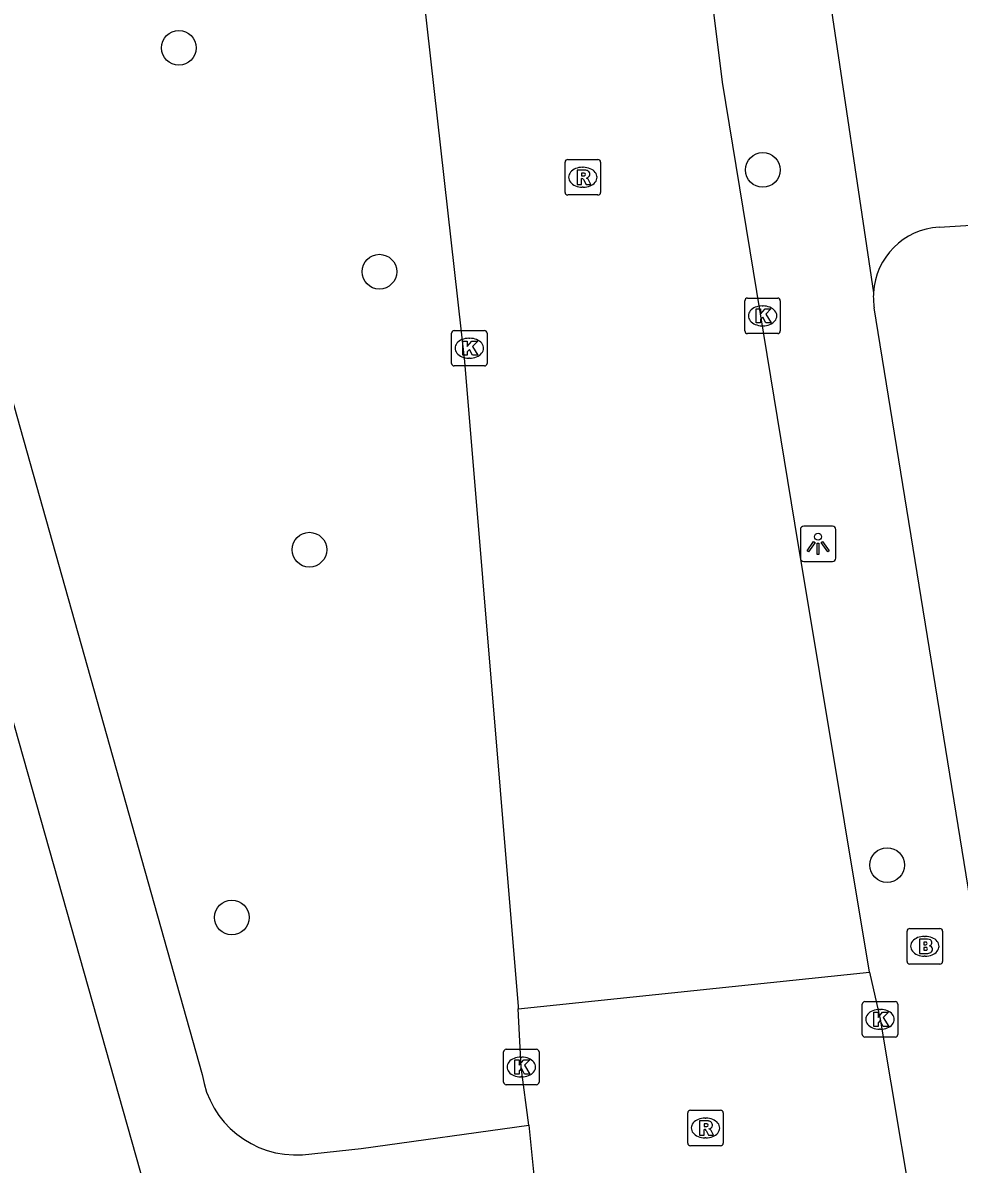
# Model space of a CAD drawing. Extents: x 159689 to 160786, y 387323 to 388339.
# Drawn here: x 160150.55 to 160176.95, y 388036.6 to 388068.77 of the extents above; entities that cross this region are included whole.
import ezdxf

# ---------------------------------------------------------------- set-up
doc = ezdxf.new("R2010")
doc.units = 0
for name, color, linetype in [('IMGEO_Boom', 7, 'Continuous'), ('IMGEO_Brandkraan', 7, 'Continuous'), ('IMGEO_Kolk', 7, 'Continuous'), ('IMGEO_Lichtpunt', 7, 'Continuous'), ('IMGEO_Rijbaan_lokaal_gesloten', 7, 'Continuous'), ('IMGEO_Rijbaan_lokaal_open', 7, 'Continuous'), ('IMGEO_Rioolput', 7, 'Continuous'), ('IMGEO_Voetpad_halfverhard', 7, 'Continuous'), ('IMGEO_Voetpad_open', 7, 'Continuous')]:
    doc.layers.add(name, color=color, linetype=linetype)

msp = doc.modelspace()

# ---------------------------------------------------------------- linework, layer by layer
at = {"layer": 'IMGEO_Boom'}
for centre in [(160154.946, 388068.061), (160171.411, 388064.621), (160160.601, 388061.755), (160158.627, 388053.921), (160174.919, 388045.034), (160156.438, 388043.556)]:
    msp.add_circle(centre, 0.489, dxfattribs=at)
at = {"layer": 'IMGEO_Brandkraan'}
for p, q in [((160175.48, 388042.319), (160175.48, 388043.171)), ((160175.555, 388043.245), (160176.407, 388043.245)), ((160176.481, 388043.171), (160176.481, 388042.319)), ((160175.968, 388043.025), (160175.993, 388043.025)), ((160176.407, 388042.245), (160175.555, 388042.245)), ((160175.991, 388042.465), (160175.966, 388042.465))]:
    msp.add_line(p, q, dxfattribs=at)
for points in [[(160175.48, 388042.319), (160175.48, 388043.171)], [(160175.555, 388043.245), (160176.407, 388043.245)], [(160176.481, 388043.171), (160176.481, 388042.319)], [(160175.828, 388042.945), (160175.828, 388042.545), (160176.041, 388042.545)], [(160176.059, 388042.945), (160175.828, 388042.945)], [(160176.007, 388042.864), (160175.953, 388042.864), (160175.953, 388042.788)], [(160175.953, 388042.788), (160176.006, 388042.788)], [(160176.015, 388042.712), (160175.953, 388042.712), (160175.953, 388042.631)], [(160175.953, 388042.631), (160176.015, 388042.631)], [(160176.407, 388042.245), (160175.555, 388042.245)]]:
    msp.add_lwpolyline(points, dxfattribs=at)
for centre, radius, start, end in [((160175.557, 388043.169), 0.0765, 91.552, 178.448), ((160175.557, 388043.169), 0.0765, 91.552, 178.448), ((160176.405, 388043.169), 0.0765, 1.552, 88.448), ((160176.405, 388043.169), 0.0765, 1.552, 88.448), ((160176.008, 388042.826), 0.0379, 267.8285, 90.9355), ((160176.063, 388042.8), 0.145, 59.4692, 91.5367), ((160176.088, 388042.847), 0.0922, 285.5137, 58.1501), ((160176.016, 388042.671), 0.0404, 269.8759, 90.5077), ((160176.047, 388042.796), 0.251, 268.6676, 293.5347), ((160176.093, 388042.655), 0.105, 301.3115, 78.989), ((160175.557, 388042.321), 0.0765, 181.552, 268.448), ((160175.557, 388042.321), 0.0765, 181.552, 268.448), ((160176.405, 388042.321), 0.0765, 271.552, 358.448), ((160176.405, 388042.321), 0.0765, 271.552, 358.448)]:
    msp.add_arc(centre, radius, start, end, dxfattribs=at)
for centre, major_axis, ratio, start_param, end_param in [((160175.967, 388042.745), (-0.387, 0.002), 0.722429, 4.712389, 7.853982), ((160175.992, 388042.745), (-0.39, 0.002), 0.717154, 1.570796, 4.712389)]:
    msp.add_ellipse(centre, major_axis=major_axis, ratio=ratio, start_param=start_param, end_param=end_param, dxfattribs=at)
at = {"layer": 'IMGEO_Kolk'}
for p, q in [((160170.905, 388060.084), (160170.905, 388060.936)), ((160170.98, 388061.01), (160171.832, 388061.01)), ((160171.906, 388060.936), (160171.906, 388060.084)), ((160171.393, 388060.79), (160171.418, 388060.79)), ((160171.416, 388060.23), (160171.391, 388060.23)), ((160162.635, 388059.172), (160162.635, 388060.024)), ((160162.71, 388060.098), (160163.562, 388060.098)), ((160163.123, 388059.878), (160163.148, 388059.878)), ((160163.636, 388060.024), (160163.636, 388059.172)), ((160171.832, 388060.01), (160170.98, 388060.01)), ((160163.146, 388059.318), (160163.121, 388059.318)), ((160163.562, 388059.098), (160162.71, 388059.098)), ((160174.218, 388040.261), (160174.218, 388041.113)), ((160174.293, 388041.187), (160175.145, 388041.187)), ((160174.706, 388040.967), (160174.731, 388040.967)), ((160175.219, 388041.113), (160175.219, 388040.261)), ((160174.729, 388040.407), (160174.704, 388040.407)), ((160175.145, 388040.187), (160174.293, 388040.187)), ((160164.102, 388038.916), (160164.102, 388039.768)), ((160164.177, 388039.842), (160165.029, 388039.842)), ((160164.59, 388039.622), (160164.615, 388039.622)), ((160165.103, 388039.768), (160165.103, 388038.916)), ((160164.613, 388039.062), (160164.588, 388039.062)), ((160165.029, 388038.842), (160164.177, 388038.842))]:
    msp.add_line(p, q, dxfattribs=at)
for points in [[(160170.905, 388060.084), (160170.905, 388060.936)], [(160170.98, 388061.01), (160171.832, 388061.01)], [(160171.906, 388060.936), (160171.906, 388060.084)], [(160171.226, 388060.71), (160171.349, 388060.71), (160171.349, 388060.559), (160171.479, 388060.71), (160171.643, 388060.71), (160171.497, 388060.559), (160171.65, 388060.31), (160171.498, 388060.31), (160171.413, 388060.474), (160171.349, 388060.407), (160171.349, 388060.31), (160171.226, 388060.31), (160171.226, 388060.71)], [(160162.635, 388059.172), (160162.635, 388060.024)], [(160162.71, 388060.098), (160163.562, 388060.098)], [(160163.636, 388060.024), (160163.636, 388059.172)], [(160171.832, 388060.01), (160170.98, 388060.01)], [(160162.956, 388059.798), (160163.079, 388059.798), (160163.079, 388059.647), (160163.209, 388059.798), (160163.373, 388059.798), (160163.227, 388059.647), (160163.38, 388059.398), (160163.228, 388059.398), (160163.143, 388059.562), (160163.079, 388059.495), (160163.079, 388059.398), (160162.956, 388059.398), (160162.956, 388059.798)], [(160163.562, 388059.098), (160162.71, 388059.098)], [(160174.218, 388040.261), (160174.218, 388041.113)], [(160174.293, 388041.187), (160175.145, 388041.187)], [(160175.219, 388041.113), (160175.219, 388040.261)], [(160174.539, 388040.887), (160174.662, 388040.887), (160174.662, 388040.736), (160174.792, 388040.887), (160174.956, 388040.887), (160174.81, 388040.736), (160174.963, 388040.487), (160174.811, 388040.487), (160174.726, 388040.651), (160174.662, 388040.584), (160174.662, 388040.487), (160174.539, 388040.487), (160174.539, 388040.887)], [(160175.145, 388040.187), (160174.293, 388040.187)], [(160164.102, 388038.916), (160164.102, 388039.768)], [(160164.177, 388039.842), (160165.029, 388039.842)], [(160165.103, 388039.768), (160165.103, 388038.916)], [(160164.423, 388039.542), (160164.546, 388039.542), (160164.546, 388039.391), (160164.676, 388039.542), (160164.84, 388039.542), (160164.694, 388039.391), (160164.847, 388039.142), (160164.695, 388039.142), (160164.61, 388039.306), (160164.546, 388039.239), (160164.546, 388039.142), (160164.423, 388039.142), (160164.423, 388039.542)], [(160165.029, 388038.842), (160164.177, 388038.842)]]:
    msp.add_lwpolyline(points, dxfattribs=at)
for centre, start, end in [((160170.982, 388060.934), 91.552, 178.448), ((160170.982, 388060.934), 91.552, 178.448), ((160171.83, 388060.934), 1.552, 88.448), ((160171.83, 388060.934), 1.552, 88.448), ((160162.712, 388060.022), 91.552, 178.448), ((160162.712, 388060.022), 91.552, 178.448), ((160163.56, 388060.022), 1.552, 88.448), ((160163.56, 388060.022), 1.552, 88.448), ((160170.982, 388060.086), 181.552, 268.448), ((160170.982, 388060.086), 181.552, 268.448), ((160171.83, 388060.086), 271.552, 358.448), ((160171.83, 388060.086), 271.552, 358.448), ((160162.712, 388059.174), 181.552, 268.448), ((160162.712, 388059.174), 181.552, 268.448), ((160163.56, 388059.174), 271.552, 358.448), ((160163.56, 388059.174), 271.552, 358.448), ((160174.295, 388041.111), 91.552, 178.448), ((160174.295, 388041.111), 91.552, 178.448), ((160175.143, 388041.111), 1.552, 88.448), ((160175.143, 388041.111), 1.552, 88.448), ((160174.295, 388040.263), 181.552, 268.448), ((160174.295, 388040.263), 181.552, 268.448), ((160175.143, 388040.263), 271.552, 358.448), ((160175.143, 388040.263), 271.552, 358.448), ((160164.179, 388039.766), 91.552, 178.448), ((160164.179, 388039.766), 91.552, 178.448), ((160165.027, 388039.766), 1.552, 88.448), ((160165.027, 388039.766), 1.552, 88.448), ((160164.179, 388038.918), 181.552, 268.448), ((160164.179, 388038.918), 181.552, 268.448), ((160165.027, 388038.918), 271.552, 358.448), ((160165.027, 388038.918), 271.552, 358.448)]:
    msp.add_arc(centre, 0.0765, start, end, dxfattribs=at)
for centre, major_axis, ratio, start_param, end_param in [((160171.392, 388060.51), (-0.387, 0.002), 0.722429, 4.712389, 7.853982), ((160171.417, 388060.51), (-0.39, 0.002), 0.717154, 1.570796, 4.712389), ((160163.122, 388059.598), (-0.387, 0.002), 0.722429, 4.712389, 7.853982), ((160163.147, 388059.598), (-0.39, 0.002), 0.717154, 1.570796, 4.712389), ((160174.705, 388040.687), (-0.387, 0.002), 0.722429, 4.712389, 7.853982), ((160174.73, 388040.687), (-0.39, 0.002), 0.717154, 1.570796, 4.712389), ((160164.589, 388039.342), (-0.387, 0.002), 0.722429, 4.712389, 7.853982), ((160164.614, 388039.342), (-0.39, 0.002), 0.717154, 1.570796, 4.712389)]:
    msp.add_ellipse(centre, major_axis=major_axis, ratio=ratio, start_param=start_param, end_param=end_param, dxfattribs=at)
at = {"layer": 'IMGEO_Lichtpunt'}
for p, q in [((160172.472, 388054.488), (160172.472, 388053.681)), ((160172.472, 388054.488), (160172.472, 388053.681)), ((160173.374, 388054.583), (160172.566, 388054.583)), ((160173.374, 388054.583), (160172.566, 388054.583)), ((160173.468, 388053.681), (160173.468, 388054.488)), ((160173.468, 388053.681), (160173.468, 388054.488)), ((160172.566, 388053.587), (160173.374, 388053.587)), ((160172.566, 388053.587), (160173.374, 388053.587))]:
    msp.add_line(p, q, dxfattribs=at)
for points in [[(160172.846, 388054.152), (160172.885, 388054.124), (160172.697, 388053.862), (160172.659, 388053.889), (160172.846, 388054.152)], [(160172.948, 388054.104), (160172.995, 388054.104), (160172.995, 388053.782), (160172.948, 388053.782), (160172.948, 388054.104)], [(160173.058, 388054.124), (160173.096, 388054.151), (160173.283, 388053.889), (160173.244, 388053.861), (160173.058, 388054.124)]]:
    msp.add_lwpolyline(points, dxfattribs=at)
msp.add_circle((160172.971, 388054.286), 0.0994, dxfattribs=at)
for centre, start, end in [((160172.566, 388054.488), 90, 180), ((160172.566, 388054.488), 90, 180), ((160173.374, 388054.488), 0, 90), ((160173.374, 388054.488), 0, 90), ((160172.566, 388053.681), 180, 270), ((160172.566, 388053.681), 180, 270), ((160173.374, 388053.681), 270, 0), ((160173.374, 388053.681), 270, 360)]:
    msp.add_arc(centre, 0.0946, start, end, dxfattribs=at)
at = {"layer": 'IMGEO_Rijbaan_lokaal_gesloten'}
for points in [[(160160.785, 388078.981), (160160.786, 388078.973), (160163.004, 388059.227), (160164.513, 388041.045), (160164.518, 388040.982)], [(160174.423, 388042.02), (160172.311, 388054.67), (160170.276, 388067.092), (160169.773, 388071.175)], [(160164.518, 388040.982), (160174.423, 388042.02)]]:
    msp.add_lwpolyline(points, dxfattribs=at)
at = {"layer": 'IMGEO_Rijbaan_lokaal_open'}
for points in [[(160174.423, 388042.02), (160174.719, 388040.687), (160175.918, 388033.57)], [(160164.814, 388037.705), (160164.603, 388039.342), (160164.518, 388040.982)], [(160164.814, 388037.705), (160165.059, 388035.262)]]:
    msp.add_lwpolyline(points, dxfattribs=at)
at = {"layer": 'IMGEO_Rioolput'}
for p, q in [((160165.837, 388063.99), (160165.837, 388064.842)), ((160165.912, 388064.916), (160166.764, 388064.916)), ((160166.325, 388064.696), (160166.35, 388064.696)), ((160166.838, 388064.842), (160166.838, 388063.99)), ((160166.348, 388064.136), (160166.323, 388064.136)), ((160166.764, 388063.916), (160165.912, 388063.916)), ((160169.295, 388037.198), (160169.295, 388038.05)), ((160169.37, 388038.124), (160170.222, 388038.124)), ((160170.296, 388038.05), (160170.296, 388037.198)), ((160169.783, 388037.904), (160169.808, 388037.904)), ((160170.222, 388037.124), (160169.37, 388037.124)), ((160169.806, 388037.344), (160169.781, 388037.344))]:
    msp.add_line(p, q, dxfattribs=at)
for points in [[(160165.837, 388063.99), (160165.837, 388064.842)], [(160165.912, 388064.916), (160166.764, 388064.916)], [(160166.838, 388064.842), (160166.838, 388063.99)], [(160166.426, 388064.614), (160166.174, 388064.616), (160166.174, 388064.216)], [(160166.174, 388064.216), (160166.298, 388064.216), (160166.298, 388064.378), (160166.309, 388064.378)], [(160166.352, 388064.535), (160166.298, 388064.535), (160166.298, 388064.454)], [(160166.298, 388064.454), (160166.35, 388064.454)], [(160166.356, 388064.349), (160166.427, 388064.216), (160166.567, 388064.216), (160166.502, 388064.342)], [(160166.764, 388063.916), (160165.912, 388063.916)], [(160169.295, 388037.198), (160169.295, 388038.05)], [(160169.37, 388038.124), (160170.222, 388038.124)], [(160170.296, 388038.05), (160170.296, 388037.198)], [(160169.884, 388037.822), (160169.632, 388037.824), (160169.632, 388037.424)], [(160169.81, 388037.743), (160169.756, 388037.743), (160169.756, 388037.662)], [(160169.632, 388037.424), (160169.756, 388037.424), (160169.756, 388037.586), (160169.767, 388037.586)], [(160169.756, 388037.662), (160169.808, 388037.662)], [(160169.814, 388037.557), (160169.885, 388037.424), (160170.025, 388037.424), (160169.96, 388037.55)], [(160170.222, 388037.124), (160169.37, 388037.124)]]:
    msp.add_lwpolyline(points, dxfattribs=at)
for centre, radius, start, end in [((160165.914, 388064.84), 0.0765, 91.552, 178.448), ((160165.914, 388064.84), 0.0765, 91.552, 178.448), ((160166.762, 388064.84), 0.0765, 1.552, 88.448), ((160166.762, 388064.84), 0.0765, 1.552, 88.448), ((160166.308, 388064.325), 0.0533, 26.0293, 88.6989), ((160166.334, 388064.643), 0.19, 274.7715, 282.9687), ((160166.358, 388064.439), 0.0964, 77.0061, 93.1865), ((160166.372, 388064.496), 0.0378, 276.6634, 79.6772), ((160166.425, 388064.504), 0.109, 350.3612, 89.416), ((160166.423, 388064.504), 0.112, 277.5842, 350.9817), ((160166.407, 388064.289), 0.108, 29.5134, 73.7905), ((160165.914, 388063.992), 0.0765, 181.552, 268.448), ((160165.914, 388063.992), 0.0765, 181.552, 268.448), ((160166.762, 388063.992), 0.0765, 271.552, 358.448), ((160166.762, 388063.992), 0.0765, 271.552, 358.448), ((160169.372, 388038.048), 0.0765, 91.552, 178.448), ((160169.372, 388038.048), 0.0765, 91.552, 178.448), ((160170.22, 388038.048), 0.0765, 1.552, 88.448), ((160170.22, 388038.048), 0.0765, 1.552, 88.448), ((160169.816, 388037.647), 0.0964, 77.0061, 93.1865), ((160169.83, 388037.704), 0.0378, 276.6634, 79.6772), ((160169.883, 388037.712), 0.109, 350.3612, 89.416), ((160169.881, 388037.712), 0.112, 277.5842, 350.9817), ((160169.766, 388037.533), 0.0533, 26.0293, 88.6989), ((160169.792, 388037.851), 0.19, 274.7715, 282.9687), ((160169.865, 388037.497), 0.108, 29.5134, 73.7905), ((160169.372, 388037.2), 0.0765, 181.552, 268.448), ((160169.372, 388037.2), 0.0765, 181.552, 268.448), ((160170.22, 388037.2), 0.0765, 271.552, 358.448), ((160170.22, 388037.2), 0.0765, 271.552, 358.448)]:
    msp.add_arc(centre, radius, start, end, dxfattribs=at)
for centre, major_axis, ratio, start_param, end_param in [((160166.324, 388064.416), (-0.387, 0.002), 0.722429, 4.712389, 7.853982), ((160166.349, 388064.416), (-0.39, 0.002), 0.717154, 1.570796, 4.712389), ((160169.782, 388037.624), (-0.387, 0.002), 0.722429, 4.712389, 7.853982), ((160169.807, 388037.624), (-0.39, 0.002), 0.717154, 1.570796, 4.712389)]:
    msp.add_ellipse(centre, major_axis=major_axis, ratio=ratio, start_param=start_param, end_param=end_param, dxfattribs=at)
at = {"layer": 'IMGEO_Voetpad_halfverhard'}
for points in [[(160154.362, 388034.628), (160124.935, 388138.673)], [(160145.16, 388076.181), (160155.604, 388039.133)], [(160158.433, 388036.871), (160160.09, 388037.043), (160164.814, 388037.705)]]:
    msp.add_lwpolyline(points, dxfattribs=at)
msp.add_arc((160158.25, 388039.542), 2.677, 188.7918, 273.9182, dxfattribs=at)
at = {"layer": 'IMGEO_Voetpad_open'}
for points in [[(160173.246, 388069.814), (160174.531, 388061.159)], [(160176.383, 388063.009), (160198.437, 388064.384)], [(160178.891, 388033.423), (160178.592, 388035.844), (160174.553, 388060.734)]]:
    msp.add_lwpolyline(points, dxfattribs=at)
for centre, radius, start, end in [((160176.495, 388061.045), 1.967, 93.2565, 176.6816), ((160176.59, 388061.052), 2.061, 177.0387, 188.8878)]:
    msp.add_arc(centre, radius, start, end, dxfattribs=at)

doc.saveas('drawing.dxf')
